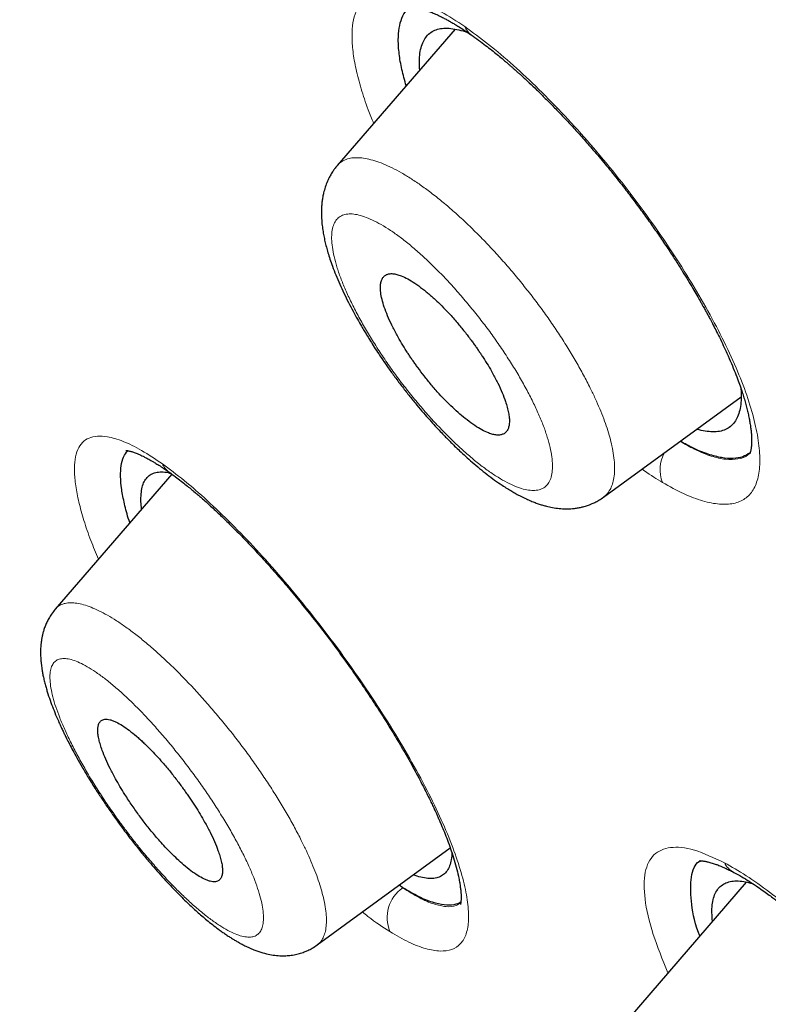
# Model space of a CAD drawing. Header units: millimetres. Extents: x 8 to 473, y 11 to 654.
# Tile 39 of 656: x 392 to 399, y 167 to 176. Entities that reach past the tile are written whole.
import ezdxf

# ---------------------------------------------------------------- set-up
doc = ezdxf.new("R2010")
doc.units = ezdxf.units.MM

msp = doc.modelspace()

# ---------------------------------------------------------------- linework, layer by layer
at = {"color": 7, "linetype": 'Continuous', "lineweight": 30}
for p, q in [((395.8755, 176.1287), (394.8003, 174.885)), ((397.2292, 171.858), (398.485, 172.7731)), ((393.2913, 172.0683), (392.2271, 170.8373)), ((392.2277, 170.8359), (392.2282, 170.8365)), ((394.6162, 167.7725), (395.8306, 168.6575)), ((395.397, 168.2943), (395.3638, 168.3173)), ((398.5326, 168.346), (397.4714, 167.1184))]:
    msp.add_line(p, q, dxfattribs=at)
at = {"color": 8, "linetype": 'Continuous', "lineweight": 0}
for centre, radius, start, end in [((396.1161, 176.2106), 0.1636, 200.83386, 234.69708), ((398.0629, 172.1097), 0.3172, 150.46012, 201.65785), ((393.3763, 172.2401), 0.189, 204.30659, 234.40191), ((398.5182, 168.6176), 0.2082, 207.02829, 241.56049), ((395.5878, 168.0216), 0.3328, 124.9746, 202.43921)]:
    msp.add_arc(centre, radius, start, end, dxfattribs=at)
at = {"color": 7, "linetype": 'Continuous', "lineweight": 30}
for points, knots in [([(461.4343, 127.8744), (461.5028, 128.5627), (461.6393, 129.9326), (461.5397, 132.2118), (461.2898, 134.581), (460.9014, 137.0323), (460.3617, 139.7996), (459.6453, 142.8964), (458.7444, 146.3221), (457.6424, 150.206), (456.3447, 154.5431), (454.9302, 159.3122), (453.4496, 164.132), (451.8166, 169.0606), (450.26, 173.2838), (448.8522, 176.7547), (447.6792, 179.4251), (446.3576, 182.1693), (444.8471, 184.9928), (443.2049, 187.7272), (441.4397, 190.3395), (439.5907, 192.787), (437.5671, 195.1633), (435.4395, 197.4214), (433.265, 199.5544), (430.7073, 201.9013), (427.7673, 204.412), (424.4579, 207.0336), (421.1659, 209.4809), (417.8983, 211.771), (414.664, 213.894), (411.4751, 215.8488), (408.338, 217.6554), (405.2417, 219.3719), (402.1573, 221.0766), (399.0852, 222.7098), (396.0436, 224.2145), (393.0598, 225.5415), (390.1579, 226.6715), (387.3493, 227.6059), (384.6502, 228.3104), (382.3814, 228.6889), (380.5285, 228.788), (379.054, 228.6783), (377.7344, 228.3298), (376.6343, 227.685), (375.8051, 226.7211), (375.2059, 225.4174), (374.8688, 224.0286), (374.8192, 222.9724), (374.8004, 222.5711)], [0, 0, 0, 0, 0.0200047, 0.0398126, 0.0594823, 0.0790442, 0.098539, 0.1240032, 0.1493793, 0.1746635, 0.2089867, 0.2432628, 0.2776948, 0.3122934, 0.3470638, 0.3645565, 0.3821766, 0.3999474, 0.417905, 0.4360854, 0.4514078, 0.4669063, 0.4824142, 0.4977299, 0.5128612, 0.5278497, 0.5501285, 0.5722459, 0.5942634, 0.6162413, 0.6382062, 0.660093, 0.6818368, 0.7033851, 0.7249325, 0.7466767, 0.7685648, 0.7905255, 0.8125089, 0.8345238, 0.8566401, 0.8789195, 0.893908, 0.9090407, 0.9243532, 0.9398664, 0.9553564, 0.9706894, 0.9888644, 1, 1, 1, 1]), ([(459.2222, 127.7834), (459.279, 128.3336), (459.3924, 129.4332), (459.3537, 131.2404), (459.2029, 133.1259), (458.9459, 135.0845), (458.6061, 137.0963), (458.1198, 139.5444), (457.444, 142.4532), (456.5504, 145.8362), (455.5256, 149.4267), (454.3873, 153.2102), (453.1931, 157.1632), (451.9702, 161.1366), (450.6689, 165.1609), (449.2429, 169.2583), (447.9127, 172.7478), (446.7404, 175.5931), (445.7907, 177.7591), (444.7549, 179.9606), (443.6155, 182.1989), (442.3526, 184.4722), (441.0655, 186.5811), (439.779, 188.5047), (438.5312, 190.231), (437.1895, 191.9343), (435.6066, 193.7805), (433.7754, 195.7367), (431.7133, 197.7753), (429.4721, 199.8488), (427.0635, 201.9417), (424.497, 204.0378), (421.9262, 206.0238), (419.3606, 207.9095), (416.5941, 209.8481), (413.6375, 211.7986), (410.5048, 213.7281), (407.4068, 215.5186), (404.335, 217.224), (401.2742, 218.913), (398.2378, 220.5209), (395.2467, 221.9921), (392.5157, 223.1967), (390.0459, 224.1619), (387.8266, 224.9278), (385.6774, 225.5555), (383.6119, 226.0252), (381.7621, 226.2952), (380.1355, 226.3661), (378.7339, 226.2476), (377.5948, 225.9367), (376.7116, 225.4582), (376.0551, 224.8609), (375.5363, 224.1143), (375.1031, 223.1429), (374.7939, 221.9195), (374.6336, 220.4353), (374.6208, 218.8354), (374.7274, 217.1489), (374.9311, 215.3964), (375.3048, 212.9936), (375.9234, 209.8987), (376.8482, 206.079), (377.9052, 202.1902), (379.0464, 198.262), (380.2194, 194.3206), (381.3492, 190.5854), (382.4801, 187.0244), (383.6278, 183.6312), (384.8807, 180.1829), (386.1041, 177.1008), (386.9838, 174.9915), (387.4082, 174.0516), (387.4899, 173.8705)], [0, 0, 0, 0, 0.012215, 0.024412, 0.036596, 0.048766, 0.060927, 0.073082, 0.092172, 0.111249, 0.13031, 0.151946, 0.173571, 0.195212, 0.216878, 0.238563, 0.260269, 0.271132, 0.282006, 0.292893, 0.303792, 0.314705, 0.32563, 0.333834, 0.342045, 0.350258, 0.35847, 0.369407, 0.38033, 0.391239, 0.404312, 0.417369, 0.430424, 0.443476, 0.456526, 0.472832, 0.489119, 0.505383, 0.521624, 0.537868, 0.55414, 0.570431, 0.586733, 0.59978, 0.61283, 0.625882, 0.638943, 0.652018, 0.662926, 0.673848, 0.684783, 0.692993, 0.701206, 0.709417, 0.717621, 0.728547, 0.739459, 0.750357, 0.761244, 0.772118, 0.782981, 0.804686, 0.826372, 0.848038, 0.869678, 0.891304, 0.912939, 0.931134, 0.949343, 0.967563, 0.985796, 0.997263, 1, 1, 1, 1]), ([(395.4286, 175.6118), (395.4147, 175.6622), (395.3858, 175.7663), (395.3626, 175.9057), (395.3539, 176.033), (395.362, 176.1426), (395.3871, 176.2328), (395.4224, 176.2985), (395.4568, 176.3241), (395.4708, 176.3346)], [0, 0, 0, 0, 0.1414794, 0.2924093, 0.4433942, 0.5943419, 0.7451703, 0.8958574, 1, 1, 1, 1]), ([(395.4561, 176.3297), (395.4563, 176.3297), (395.4568, 176.3298), (395.461, 176.3304), (395.4678, 176.3308), (395.4763, 176.3309), (395.4858, 176.3304), (395.4965, 176.3295), (395.509, 176.3278), (395.5245, 176.3252), (395.5424, 176.3214), (395.5639, 176.3159), (395.5893, 176.3084), (395.6203, 176.2979), (395.6557, 176.2843), (395.6965, 176.2669), (395.7376, 176.2475), (395.7754, 176.2282), (395.8069, 176.2113), (395.8383, 176.1937), (395.8728, 176.1735), (395.9143, 176.1481), (395.9644, 176.1161), (396.0017, 176.0907), (396.0216, 176.077)], [0, 0, 0, 0, 0.048286, 0.096702, 0.142566, 0.178245, 0.214413, 0.248579, 0.280888, 0.318233, 0.360027, 0.397263, 0.447726, 0.498299, 0.552377, 0.611243, 0.674598, 0.718063, 0.757419, 0.792761, 0.831841, 0.879381, 0.935418, 1, 1, 1, 1]), ([(395.5519, 175.7543), (395.5503, 175.7816), (395.547, 175.8376), (395.5531, 175.9107), (395.5674, 175.976), (395.5907, 176.0309), (395.6227, 176.0751), (395.6636, 176.1082), (395.7131, 176.1296), (395.7709, 176.1392), (395.836, 176.1376), (395.9088, 176.1236), (395.9612, 176.1097), (395.9908, 176.0975), (395.9921, 176.097)], [0, 0, 0, 0, 0.086002, 0.176649, 0.267417, 0.358323, 0.4494, 0.540707, 0.632187, 0.723397, 0.814379, 0.905201, 0.995903, 1, 1, 1, 1]), ([(396.0216, 176.077), (396.0443, 176.0611), (396.0873, 176.0308), (396.1502, 175.9834), (396.2071, 175.9392), (396.2574, 175.8986), (396.2991, 175.8641), (396.3325, 175.8358), (396.3583, 175.8137), (396.3778, 175.7968), (396.3918, 175.7846), (396.4032, 175.7746), (396.4152, 175.764), (396.4301, 175.7508), (396.4476, 175.7351), (396.4687, 175.7161), (396.4934, 175.6936), (396.5216, 175.6675), (396.5634, 175.6285), (396.6195, 175.575), (396.6901, 175.5059), (396.765, 175.4305), (396.8434, 175.3494), (396.9251, 175.2623), (397.01, 175.1692), (397.103, 175.0642), (397.2042, 174.9461), (397.3132, 174.814), (397.4148, 174.6859), (397.5083, 174.5635), (397.5922, 174.4501), (397.6726, 174.3378), (397.7501, 174.226), (397.8228, 174.1178), (397.89, 174.0144), (397.9488, 173.9213), (397.9996, 173.8385), (398.043, 173.7661), (398.0794, 173.7039), (398.1066, 173.6565), (398.126, 173.622), (398.1391, 173.5987), (398.1501, 173.5787), (398.1622, 173.5568), (398.1782, 173.5274), (398.1994, 173.488), (398.2253, 173.439), (398.255, 173.3812), (398.2883, 173.3146), (398.3226, 173.2433), (398.3597, 173.1631), (398.396, 173.0801), (398.43, 172.9969), (398.4579, 172.9234), (398.4808, 172.8589), (398.4994, 172.8024), (398.515, 172.7514), (398.5287, 172.703), (398.5409, 172.6559), (398.5515, 172.6101), (398.5606, 172.5659), (398.568, 172.5237), (398.5737, 172.4839), (398.578, 172.4444), (398.5805, 172.4073), (398.5812, 172.3762), (398.5809, 172.3543), (398.58, 172.3369), (398.5788, 172.3221), (398.5771, 172.3073), (398.575, 172.2941), (398.5728, 172.2835), (398.5707, 172.2751), (398.5685, 172.268), (398.5665, 172.2624), (398.5637, 172.2562), (398.5629, 172.255), (398.5625, 172.2544)], [0, 0, 0, 0, 0.0194, 0.036843, 0.052327, 0.065849, 0.077403, 0.085525, 0.092276, 0.097654, 0.100786, 0.103144, 0.106503, 0.110089, 0.114559, 0.119914, 0.126153, 0.133278, 0.141287, 0.157651, 0.175393, 0.193956, 0.21334, 0.233543, 0.254565, 0.276407, 0.302927, 0.330574, 0.359344, 0.381642, 0.404564, 0.427209, 0.448355, 0.470674, 0.491021, 0.509393, 0.52579, 0.540211, 0.552657, 0.563131, 0.568888, 0.573632, 0.577333, 0.581066, 0.587094, 0.595486, 0.605558, 0.617719, 0.631962, 0.64806, 0.663866, 0.68488, 0.704228, 0.72192, 0.737963, 0.752359, 0.765585, 0.778928, 0.792459, 0.806168, 0.82, 0.833861, 0.847127, 0.862337, 0.879326, 0.892354, 0.90444, 0.912071, 0.921079, 0.931323, 0.941376, 0.950855, 0.959761, 0.968094, 0.978546, 0.989572, 1, 1, 1, 1]), ([(394.8005, 174.8849), (394.7921, 174.8747), (394.7769, 174.8564), (394.7587, 174.8302), (394.7455, 174.8092), (394.7352, 174.7914), (394.7258, 174.7738), (394.7112, 174.7438), (394.6939, 174.7013), (394.6789, 174.6519), (394.6689, 174.6076), (394.6625, 174.5693), (394.6583, 174.5323), (394.6558, 174.4959), (394.6548, 174.4583), (394.6556, 174.4108), (394.6595, 174.3554), (394.667, 174.2969), (394.6763, 174.2432), (394.6871, 174.1923), (394.6998, 174.1413), (394.7149, 174.0876), (394.7333, 174.0294), (394.7571, 173.9618), (394.7866, 173.8857), (394.8214, 173.8037), (394.8599, 173.7201), (394.9005, 173.6376), (394.9418, 173.5585), (394.9816, 173.4861), (395.0159, 173.426), (395.0442, 173.3781), (395.0689, 173.3371), (395.0961, 173.2929), (395.129, 173.2407), (395.1683, 173.1802), (395.2143, 173.1116), (395.2673, 173.0353), (395.3279, 172.9515), (395.3934, 172.8646), (395.4605, 172.7792), (395.5251, 172.7002), (395.5857, 172.6288), (395.6416, 172.5652), (395.6924, 172.5092), (395.738, 172.4603), (395.7783, 172.4181), (395.8133, 172.3825), (395.8436, 172.3522), (395.8772, 172.3191), (395.9191, 172.279), (395.9724, 172.2295), (396.0331, 172.1756), (396.0987, 172.1201), (396.1671, 172.0656), (396.236, 172.0142), (396.2973, 171.9718), (396.3495, 171.9382), (396.3921, 171.9123), (396.4332, 171.8889), (396.4775, 171.8653), (396.5218, 171.8437), (396.5656, 171.8244), (396.6052, 171.8087), (396.6419, 171.7957), (396.6761, 171.785), (396.716, 171.7741), (396.7648, 171.7634), (396.8239, 171.7549), (396.8846, 171.7515), (396.9378, 171.7533), (396.9818, 171.7583), (397.0181, 171.7647), (397.0486, 171.7722), (397.0739, 171.7797), (397.0955, 171.787), (397.1215, 171.7971), (397.1532, 171.8116), (397.1904, 171.8317), (397.2155, 171.8489), (397.229, 171.8582)], [0, 0, 0, 0, 0.009514, 0.017114, 0.022785, 0.027176, 0.032057, 0.037524, 0.051783, 0.066447, 0.076854, 0.087053, 0.097015, 0.106388, 0.11619, 0.127457, 0.144745, 0.160435, 0.174006, 0.187025, 0.200313, 0.21347, 0.227857, 0.244066, 0.263386, 0.283083, 0.302549, 0.321725, 0.339721, 0.356067, 0.370357, 0.379747, 0.387943, 0.397569, 0.409109, 0.422574, 0.437686, 0.454664, 0.473412, 0.493922, 0.513768, 0.532497, 0.549706, 0.565407, 0.579606, 0.592305, 0.603504, 0.613202, 0.621396, 0.628685, 0.64107, 0.656012, 0.672819, 0.691298, 0.710607, 0.730178, 0.749543, 0.763119, 0.775208, 0.786346, 0.79872, 0.813541, 0.825229, 0.836541, 0.846887, 0.85587, 0.865018, 0.879783, 0.895902, 0.912053, 0.927005, 0.936169, 0.94507, 0.954023, 0.958828, 0.963899, 0.970259, 0.978417, 0.988346, 1, 1, 1, 1]), ([(395.9842, 172.5629), (396.0079, 172.5452), (396.0552, 172.51), (396.1208, 172.4709), (396.1756, 172.445), (396.2203, 172.4304), (396.2567, 172.4243), (396.2888, 172.4254), (396.3166, 172.4336), (396.3393, 172.4497), (396.3563, 172.4735), (396.3669, 172.504), (396.3715, 172.5404), (396.3703, 172.582), (396.3637, 172.6281), (396.352, 172.6778), (396.3335, 172.7381), (396.3059, 172.8109), (396.2663, 172.8978), (396.2222, 172.9822), (396.1762, 173.0616), (396.1398, 173.1199), (396.1109, 173.1639), (396.091, 173.1935), (396.0706, 173.223), (396.0496, 173.2525), (396.0161, 173.2985), (395.9675, 173.3624), (395.9008, 173.4442), (395.8339, 173.5203), (395.7686, 173.5891), (395.7175, 173.6392), (395.6755, 173.678), (395.6433, 173.7065), (395.6108, 173.7339), (395.5651, 173.7705), (395.5077, 173.812), (395.442, 173.8518), (395.3875, 173.8778), (395.3429, 173.8926), (395.3066, 173.8988), (395.2747, 173.898), (395.247, 173.8899), (395.2244, 173.8741), (395.2076, 173.8504), (395.1971, 173.82), (395.1921, 173.7798), (395.1947, 173.7282), (395.207, 173.6643), (395.228, 173.5929), (395.2578, 173.514), (395.2969, 173.4275), (395.3407, 173.3432), (395.3863, 173.2636), (395.4227, 173.2051), (395.4515, 173.1608), (395.4714, 173.131), (395.4919, 173.1013), (395.5129, 173.0715), (395.546, 173.0258), (395.5939, 172.9625), (395.6596, 172.8812), (395.7262, 172.8051), (395.7916, 172.7358), (395.8542, 172.6742), (395.9194, 172.6148), (395.9623, 172.5805), (395.9842, 172.5629)], [0, 0, 0, 0, 0.020814, 0.041629, 0.062445, 0.077948, 0.093529, 0.10919, 0.12493, 0.141702, 0.158143, 0.174255, 0.190039, 0.205498, 0.220632, 0.235445, 0.249939, 0.270261, 0.290775, 0.31149, 0.327165, 0.342959, 0.349312, 0.355685, 0.362078, 0.36849, 0.374923, 0.392154, 0.410819, 0.43092, 0.446945, 0.463779, 0.472504, 0.481431, 0.490561, 0.499894, 0.520721, 0.54155, 0.562382, 0.577902, 0.593492, 0.609153, 0.624885, 0.64168, 0.658136, 0.674254, 0.690038, 0.710557, 0.730489, 0.74984, 0.770017, 0.790442, 0.811124, 0.826811, 0.84265, 0.84903, 0.855434, 0.861864, 0.868319, 0.874798, 0.891691, 0.91017, 0.930236, 0.946334, 0.963327, 0.981216, 1, 1, 1, 1]), ([(398.4814, 172.8563), (398.4818, 172.8528), (398.486, 172.8183), (398.4864, 172.7603), (398.4808, 172.6845), (398.4655, 172.6193), (398.4417, 172.5641), (398.409, 172.5195), (398.3677, 172.486), (398.3178, 172.4641), (398.2598, 172.4534), (398.1939, 172.4548), (398.1344, 172.4633), (398.0948, 172.4754), (398.0819, 172.4793)], [0, 0, 0, 0, 0.010677, 0.10525, 0.199757, 0.294198, 0.388572, 0.482888, 0.577177, 0.671469, 0.765737, 0.86004, 0.954415, 1, 1, 1, 1]), ([(398.5664, 172.2624), (398.5451, 172.2493), (398.501, 172.2223), (398.4134, 172.2087), (398.3085, 172.2154), (398.1857, 172.2475), (398.0597, 172.2969), (397.9695, 172.3473), (397.9305, 172.369)], [0, 0, 0, 0, 0.158199, 0.327629, 0.501289, 0.679233, 0.861493, 1, 1, 1, 1]), ([(392.9076, 171.6245), (392.905, 171.632), (392.8832, 171.6944), (392.8569, 171.7982), (392.83, 171.9331), (392.8201, 172.0499), (392.8259, 172.1485), (392.8467, 172.2289), (392.8742, 172.2648), (392.8879, 172.2826)], [0, 0, 0, 0, 0.0224475, 0.1851438, 0.3480049, 0.5110144, 0.6741601, 0.8374816, 1, 1, 1, 1]), ([(392.869, 172.2848), (392.869, 172.2848), (392.8689, 172.2848), (392.8697, 172.2848), (392.8718, 172.2847), (392.8759, 172.2844), (392.8822, 172.2837), (392.8914, 172.2821), (392.9029, 172.2797), (392.9164, 172.2762), (392.9312, 172.2717), (392.9471, 172.2663), (392.9648, 172.2597), (392.985, 172.2514), (393.0063, 172.242), (393.0253, 172.233), (393.0413, 172.2251), (393.0558, 172.2176), (393.0718, 172.2091), (393.0899, 172.1992), (393.1118, 172.1867), (393.1391, 172.1705), (393.1739, 172.1489), (393.2166, 172.1211), (393.2489, 172.0987), (393.2662, 172.0866)], [0, 0, 0, 0, 0.00943, 0.038409, 0.074903, 0.11403, 0.15699, 0.205289, 0.257218, 0.304994, 0.353378, 0.396786, 0.440656, 0.490557, 0.541278, 0.584729, 0.612464, 0.639997, 0.67069, 0.704972, 0.741611, 0.789361, 0.848286, 0.918466, 1, 1, 1, 1]), ([(393.0149, 171.7486), (393.0124, 171.7719), (393.007, 171.8228), (393.009, 171.8896), (393.0187, 171.9509), (393.0372, 172.0015), (393.0642, 172.0412), (393.0996, 172.0695), (393.1435, 172.0862), (393.1957, 172.0904), (393.2419, 172.0867), (393.2731, 172.0777), (393.2819, 172.0752)], [0, 0, 0, 0, 0.091107, 0.199013, 0.307055, 0.415238, 0.523583, 0.632137, 0.740858, 0.849307, 0.957523, 1, 1, 1, 1]), ([(393.2664, 172.0864), (393.285, 172.073), (393.3204, 172.0476), (393.3726, 172.0077), (393.4201, 171.9702), (393.4626, 171.9355), (393.4996, 171.9045), (393.5318, 171.877), (393.5788, 171.8362), (393.6456, 171.7764), (393.7342, 171.6938), (393.8281, 171.6027), (393.9263, 171.5038), (394.0304, 171.395), (394.139, 171.2772), (394.2512, 171.1511), (394.3667, 171.0166), (394.485, 170.874), (394.6051, 170.7236), (394.7262, 170.5661), (394.8465, 170.4033), (394.9634, 170.2387), (395.0744, 170.0761), (395.1782, 169.9179), (395.2746, 169.765), (395.3529, 169.6357), (395.4154, 169.5288), (395.4642, 169.4428), (395.5102, 169.3596), (395.5528, 169.28), (395.5907, 169.207), (395.6228, 169.1433), (395.6485, 169.0907), (395.6668, 169.0524), (395.6794, 169.0256), (395.6888, 169.0054), (395.6991, 168.983), (395.7114, 168.9556), (395.7255, 168.9239), (395.7404, 168.8895), (395.7604, 168.8422), (395.7852, 168.7812), (395.8135, 168.7068), (395.8419, 168.6266), (395.8685, 168.5433), (395.8918, 168.4593), (395.9075, 168.3909), (395.9172, 168.3387), (395.9231, 168.3002), (395.927, 168.2654), (395.9292, 168.2354), (395.9299, 168.2105), (395.9296, 168.1908), (395.9286, 168.174), (395.9269, 168.1597), (395.925, 168.149), (395.9235, 168.1436), (395.9234, 168.1432), (395.9233, 168.143)], [0, 0, 0, 0, 0.017647, 0.033522, 0.04763, 0.059975, 0.070557, 0.079379, 0.087136, 0.109655, 0.13403, 0.157806, 0.183128, 0.209629, 0.236868, 0.264855, 0.29361, 0.323157, 0.35348, 0.384459, 0.416103, 0.447862, 0.478772, 0.50882, 0.538006, 0.566332, 0.5836, 0.600534, 0.617134, 0.633402, 0.648799, 0.662085, 0.673208, 0.682163, 0.686758, 0.690616, 0.695411, 0.701612, 0.70894, 0.716802, 0.72518, 0.741875, 0.760291, 0.780131, 0.803733, 0.828433, 0.853932, 0.869187, 0.884282, 0.898922, 0.912951, 0.925228, 0.936945, 0.948884, 0.961608, 0.975427, 0.990469, 1, 1, 1, 1]), ([(388.9818, 171.5041), (389.0236, 171.4151), (389.187, 171.0677), (389.406, 170.6157), (389.6337, 170.1501), (389.7858, 169.8421), (389.9407, 169.5312), (390.0999, 169.2147), (390.2648, 168.8898), (390.4054, 168.6155), (390.5197, 168.3943), (390.6058, 168.2286), (390.6934, 168.0608), (390.782, 167.892), (390.8696, 167.7261), (390.9542, 167.5668), (391.0366, 167.4122), (391.1164, 167.2632), (391.1933, 167.1204), (391.2644, 166.989), (391.3295, 166.8692), (391.3804, 166.7758), (391.4206, 166.7023), (391.4538, 166.6415), (391.4922, 166.5717), (391.5356, 166.4927), (391.5843, 166.4045), (391.6419, 166.3004), (391.7092, 166.1793), (391.787, 166.0397), (391.8724, 165.8873), (391.962, 165.7284), (392.0551, 165.564), (392.1515, 165.3948), (392.2545, 165.2151), (392.3643, 165.0248), (392.4809, 164.8238), (392.6046, 164.6122), (392.7192, 164.4174), (392.793, 164.2931), (392.8227, 164.2431)], [0, 0, 0, 0, 0.037711, 0.147197, 0.190204, 0.233211, 0.276275, 0.320216, 0.365309, 0.411559, 0.434171, 0.457052, 0.480202, 0.503622, 0.526805, 0.548713, 0.569314, 0.590466, 0.610035, 0.628019, 0.644417, 0.659228, 0.666278, 0.674567, 0.6841, 0.694878, 0.706901, 0.72017, 0.737412, 0.756391, 0.777109, 0.799571, 0.821103, 0.844032, 0.868361, 0.894097, 0.921243, 0.949805, 0.979791, 1, 1, 1, 1]), ([(392.2269, 170.8371), (392.2148, 170.8222), (392.1928, 170.795), (392.1674, 170.7533), (392.148, 170.7154), (392.1328, 170.6792), (392.121, 170.6447), (392.1122, 170.6131), (392.1056, 170.5838), (392.1003, 170.5541), (392.0963, 170.5237), (392.0932, 170.4868), (392.0918, 170.4441), (392.093, 170.3978), (392.0959, 170.3586), (392.0993, 170.3278), (392.1026, 170.3029), (392.1069, 170.2757), (392.1128, 170.2427), (392.1209, 170.2042), (392.1309, 170.1629), (392.142, 170.1218), (392.1575, 170.0697), (392.1788, 170.0056), (392.2071, 169.93), (392.2342, 169.8636), (392.259, 169.8068), (392.2791, 169.7626), (392.2966, 169.7253), (392.3131, 169.6912), (392.3323, 169.6523), (392.3568, 169.6042), (392.3878, 169.5453), (392.4261, 169.475), (392.4732, 169.3921), (392.5307, 169.2955), (392.5914, 169.1982), (392.6539, 169.1022), (392.7168, 169.0093), (392.7856, 168.9118), (392.8597, 168.811), (392.9365, 168.711), (393.0125, 168.616), (393.085, 168.529), (393.1532, 168.4501), (393.217, 168.379), (393.2761, 168.3154), (393.3305, 168.2588), (393.3821, 168.2069), (393.4304, 168.1598), (393.4764, 168.1165), (393.5203, 168.0765), (393.5648, 168.0374), (393.6116, 167.9978), (393.6621, 167.957), (393.7078, 167.9222), (393.7476, 167.8932), (393.7801, 167.8706), (393.8119, 167.8494), (393.8418, 167.8303), (393.8702, 167.8131), (393.9, 167.7958), (393.9318, 167.7785), (393.9633, 167.7625), (393.9916, 167.7492), (394.0189, 167.7372), (394.0492, 167.7249), (394.0838, 167.7124), (394.1292, 167.6983), (394.183, 167.6853), (394.2439, 167.6764), (394.3011, 167.6734), (394.3544, 167.6756), (394.4048, 167.6823), (394.445, 167.6914), (394.4764, 167.701), (394.5021, 167.7101), (394.5344, 167.7238), (394.5743, 167.7441), (394.6014, 167.7627), (394.6163, 167.7728)], [0, 0, 0, 0, 0.013497, 0.024597, 0.034314, 0.044085, 0.053654, 0.06146, 0.069158, 0.077079, 0.08528, 0.093762, 0.107213, 0.120436, 0.132509, 0.139459, 0.145817, 0.1532, 0.1624, 0.173396, 0.184981, 0.195736, 0.20567, 0.224996, 0.244011, 0.262739, 0.275386, 0.286016, 0.294638, 0.301919, 0.309946, 0.321815, 0.335234, 0.35031, 0.369492, 0.39087, 0.414465, 0.433639, 0.454092, 0.475702, 0.498443, 0.521928, 0.544279, 0.565285, 0.584962, 0.603318, 0.620356, 0.636079, 0.650483, 0.665327, 0.67844, 0.691056, 0.704227, 0.717959, 0.732906, 0.749605, 0.759396, 0.769325, 0.779323, 0.788634, 0.797054, 0.805846, 0.816237, 0.826282, 0.834827, 0.842213, 0.850989, 0.861584, 0.872554, 0.890293, 0.906637, 0.921299, 0.934373, 0.94642, 0.958344, 0.963528, 0.96932, 0.977254, 0.987505, 1, 1, 1, 1]), ([(393.3978, 168.5035), (393.4203, 168.4849), (393.4653, 168.4476), (393.5271, 168.4054), (393.5756, 168.378), (393.6125, 168.3619), (393.6404, 168.3532), (393.6656, 168.3491), (393.688, 168.3495), (393.7095, 168.3551), (393.7285, 168.3677), (393.7431, 168.3893), (393.7514, 168.4178), (393.7538, 168.4523), (393.7506, 168.4921), (393.7423, 168.5363), (393.7293, 168.5842), (393.7095, 168.643), (393.6806, 168.7148), (393.6398, 168.8015), (393.595, 168.886), (393.5488, 168.9656), (393.511, 169.0266), (393.479, 169.0758), (393.4542, 169.1128), (393.4287, 169.1499), (393.3919, 169.202), (393.3416, 169.2703), (393.2755, 169.3548), (393.2101, 169.4329), (393.1472, 169.5032), (393.0983, 169.5544), (393.0586, 169.594), (393.0282, 169.6231), (392.9978, 169.6512), (392.9546, 169.6892), (392.9004, 169.7331), (392.8385, 169.7761), (392.7903, 169.8036), (392.7535, 169.8199), (392.7258, 169.8287), (392.7007, 169.833), (392.6785, 169.8327), (392.6571, 169.8274), (392.6383, 169.815), (392.6239, 169.7935), (392.6156, 169.7652), (392.6133, 169.7308), (392.6165, 169.6912), (392.6248, 169.647), (392.6377, 169.5991), (392.6573, 169.5406), (392.6859, 169.4689), (392.7263, 169.3825), (392.7707, 169.2981), (392.8166, 169.2183), (392.8568, 169.1529), (392.8942, 169.0951), (392.9278, 169.0452), (392.9616, 168.9967), (392.9958, 168.9496), (393.0302, 168.9036), (393.066, 168.8574), (393.1031, 168.8113), (393.1413, 168.7655), (393.1837, 168.7166), (393.2311, 168.6643), (393.2844, 168.6089), (393.3409, 168.5536), (393.3784, 168.5205), (393.3978, 168.5035)], [0, 0, 0, 0, 0.020805, 0.041617, 0.062436, 0.074873, 0.087338, 0.099834, 0.112361, 0.124918, 0.141937, 0.158551, 0.174763, 0.190577, 0.205995, 0.221019, 0.235654, 0.249903, 0.270399, 0.291012, 0.311753, 0.327406, 0.343141, 0.351044, 0.35897, 0.366918, 0.374891, 0.392558, 0.411482, 0.431668, 0.447642, 0.46433, 0.472945, 0.481738, 0.490712, 0.499864, 0.520682, 0.541509, 0.562347, 0.574794, 0.587267, 0.599767, 0.612295, 0.62485, 0.641862, 0.65847, 0.674677, 0.690487, 0.705901, 0.720924, 0.735558, 0.749808, 0.77016, 0.790683, 0.81139, 0.827053, 0.842831, 0.853419, 0.86406, 0.874758, 0.884611, 0.89469, 0.904998, 0.915535, 0.926302, 0.937299, 0.951198, 0.966281, 0.982548, 1, 1, 1, 1]), ([(395.8454, 168.6139), (395.8453, 168.6034), (395.8449, 168.5688), (395.8351, 168.5205), (395.8164, 168.4691), (395.7887, 168.4291), (395.7527, 168.4001), (395.7082, 168.3828), (395.6559, 168.3769), (395.5957, 168.383), (395.5421, 168.3951), (395.5065, 168.4091), (395.4956, 168.4133)], [0, 0, 0, 0, 0.048616, 0.161486, 0.274277, 0.38699, 0.499649, 0.61229, 0.724914, 0.837589, 0.95036, 1, 1, 1, 1]), ([(398.1085, 167.8553), (398.1046, 167.8655), (398.0564, 167.9899), (398.0228, 168.1813), (398.0235, 168.4011), (398.0629, 168.5186), (398.1155, 168.54), (398.1218, 168.5426)], [0, 0, 0, 0, 0.027494, 0.33745, 0.648052, 0.958124, 1, 1, 1, 1]), ([(398.1027, 168.5396), (398.1026, 168.5395), (398.1024, 168.5395), (398.1051, 168.5399), (398.1096, 168.5402), (398.1157, 168.5403), (398.1243, 168.5401), (398.1347, 168.5393), (398.1458, 168.5379), (398.1571, 168.5361), (398.1683, 168.534), (398.182, 168.531), (398.1995, 168.5266), (398.2193, 168.5208), (398.2385, 168.5147), (398.2554, 168.5087), (398.2722, 168.5025), (398.2909, 168.4951), (398.3138, 168.4856), (398.3424, 168.4728), (398.3778, 168.456), (398.4048, 168.442), (398.4193, 168.4344)], [0, 0, 0, 0, 0.035189, 0.098686, 0.144622, 0.193479, 0.247872, 0.303991, 0.352992, 0.393113, 0.433045, 0.476463, 0.527294, 0.58324, 0.63165, 0.670626, 0.705827, 0.746718, 0.79372, 0.850985, 0.919708, 1, 1, 1, 1]), ([(398.4192, 168.4345), (398.4427, 168.4217), (398.4875, 168.3971), (398.5554, 168.3556), (398.6184, 168.3147), (398.6759, 168.2752), (398.7273, 168.2386), (398.7719, 168.2057), (398.8095, 168.1773), (398.8397, 168.154), (398.8636, 168.1353), (398.8826, 168.1202), (398.898, 168.1079), (398.9159, 168.0934), (398.9401, 168.0738), (398.9761, 168.0441), (399.0228, 168.0048), (399.0807, 167.9549), (399.1467, 167.8964), (399.22, 167.8297), (399.2985, 167.7559), (399.3823, 167.675), (399.4741, 167.5834), (399.5744, 167.4801), (399.683, 167.3641), (399.7956, 167.2394), (399.9115, 167.1059), (400.03, 166.9641), (400.1483, 166.817), (400.2624, 166.6693), (400.369, 166.526), (400.4669, 166.3892), (400.5564, 166.2595), (400.6376, 166.1373), (400.7036, 166.0344), (400.7564, 165.9493), (400.798, 165.8806), (400.8365, 165.8154), (400.8717, 165.7543), (400.9009, 165.7024), (400.9239, 165.6607), (400.9408, 165.6295), (400.9541, 165.6046), (400.9643, 165.5851), (400.973, 165.5685), (400.9824, 165.5505), (400.995, 165.526), (401.0117, 165.4932), (401.0323, 165.4516), (401.0557, 165.4033), (401.0799, 165.3516), (401.1032, 165.3), (401.1245, 165.2512), (401.1489, 165.1932), (401.1746, 165.1284), (401.2002, 165.0591), (401.2222, 164.9946), (401.241, 164.9341), (401.2571, 164.8766), (401.2702, 164.8234), (401.2808, 164.7727), (401.2891, 164.7238), (401.2944, 164.6796), (401.2969, 164.6427), (401.2973, 164.6143), (401.2965, 164.5931), (401.2947, 164.5728), (401.2922, 164.5583), (401.2899, 164.5486), (401.2881, 164.5427), (401.287, 164.5397), (401.2864, 164.5383), (401.2864, 164.5383), (401.2865, 164.5383)], [0, 0, 0, 0, 0.021734, 0.0414609, 0.0591824, 0.0748963, 0.0885989, 0.1002863, 0.1099545, 0.1176002, 0.123309, 0.1279634, 0.1317917, 0.1348027, 0.1412254, 0.1495256, 0.1610513, 0.1749328, 0.1909034, 0.2077446, 0.2261594, 0.2453631, 0.2653566, 0.2890372, 0.3137484, 0.3394822, 0.3662269, 0.3939926, 0.4227531, 0.4510068, 0.4779307, 0.5035233, 0.5277837, 0.5507125, 0.5723113, 0.5860805, 0.599251, 0.6118237, 0.6237991, 0.6349372, 0.6423867, 0.6486125, 0.6536182, 0.6574062, 0.6603868, 0.6637601, 0.6685263, 0.6755147, 0.6842417, 0.6947017, 0.7063748, 0.7177331, 0.7286779, 0.7392111, 0.7574571, 0.7743336, 0.789928, 0.8065552, 0.8225788, 0.8381906, 0.8539289, 0.8709372, 0.8889565, 0.9043608, 0.9187345, 0.9313239, 0.9452477, 0.9597909, 0.9696739, 0.9803533, 0.991128, 0.9961732, 1, 1, 1, 1]), ([(395.9271, 168.1619), (395.907, 168.153), (395.8639, 168.134), (395.7766, 168.1343), (395.6692, 168.1584), (395.5434, 168.2085), (395.4462, 168.2655), (395.397, 168.2943)], [0, 0, 0, 0, 0.174139, 0.372171, 0.575841, 0.785114, 1, 1, 1, 1]), ([(398.2241, 167.989), (398.2218, 168.0151), (398.2169, 168.069), (398.2207, 168.1395), (398.2327, 168.2028), (398.2538, 168.2557), (398.2839, 168.2982), (398.3228, 168.3297), (398.3706, 168.3497), (398.4267, 168.3584), (398.4909, 168.3552), (398.5466, 168.3459), (398.583, 168.3339), (398.5932, 168.3306)], [0, 0, 0, 0, 0.090029, 0.186602, 0.283295, 0.380121, 0.477109, 0.574316, 0.671697, 0.768818, 0.865717, 0.962458, 1, 1, 1, 1])]:
    msp.add_open_spline(points, degree=3, knots=knots, dxfattribs=at)
at = {"color": 8, "linetype": 'Continuous', "lineweight": 0}
for points, knots in [([(395.1324, 175.2691), (395.1152, 175.311), (395.0694, 175.4223), (395.0154, 175.588), (394.9685, 175.7658), (394.9408, 175.9261), (394.9312, 176.0683), (394.9402, 176.1908), (394.9678, 176.2923), (395.0138, 176.3715), (395.0787, 176.4264), (395.1616, 176.4569), (395.2609, 176.4637), (395.3882, 176.4453), (395.5485, 176.3919), (395.7442, 176.2965), (395.8902, 176.2005), (395.9632, 176.1524)], [0, 0, 0, 0, 0.03862, 0.102729, 0.16685, 0.231, 0.295162, 0.359301, 0.423391, 0.487427, 0.551402, 0.615367, 0.679386, 0.743473, 0.828969, 0.914486, 1, 1, 1, 1]), ([(395.9632, 176.1524), (396.0347, 176.1005), (396.1778, 175.9967), (396.4063, 175.8016), (396.6399, 175.5827), (396.8766, 175.3404), (397.1123, 175.079), (397.3436, 174.802), (397.5661, 174.5134), (397.7758, 174.2182), (397.9698, 173.9216), (398.1452, 173.6283), (398.2992, 173.3429), (398.4289, 173.0699), (398.5306, 172.8147), (398.603, 172.581), (398.6464, 172.3718), (398.6605, 172.1899), (398.6452, 172.0383), (398.6002, 171.92), (398.5247, 171.8389), (398.4205, 171.7956), (398.2906, 171.789), (398.1371, 171.8195), (397.964, 171.8835), (397.8334, 171.9562), (397.7681, 171.9926)], [0, 0, 0, 0, 0.041786, 0.083509, 0.125216, 0.166918, 0.208618, 0.250337, 0.292046, 0.333736, 0.375428, 0.417091, 0.458686, 0.500189, 0.541671, 0.583246, 0.624921, 0.666645, 0.708346, 0.749969, 0.791547, 0.83318, 0.874884, 0.916622, 0.95834, 1, 1, 1, 1]), ([(394.8014, 174.8841), (394.8045, 174.8882), (394.8175, 174.9055), (394.8481, 174.9267), (394.8933, 174.947), (394.9465, 174.9566), (395.0058, 174.9569), (395.0712, 174.9477), (395.1422, 174.9292), (395.2185, 174.9015), (395.2997, 174.8647), (395.3855, 174.8189), (395.4755, 174.7643), (395.5694, 174.7008), (395.6666, 174.6292), (395.7335, 174.5748), (395.767, 174.5476)], [0, 0, 0, 0, 0.023128, 0.098134, 0.173236, 0.248415, 0.323415, 0.398281, 0.473075, 0.547852, 0.622672, 0.697599, 0.772711, 0.848104, 0.923898, 1, 1, 1, 1]), ([(395.767, 174.5476), (395.8007, 174.519), (395.8679, 174.462), (395.9701, 174.3681), (396.0722, 174.269), (396.174, 174.1646), (396.2748, 174.0556), (396.3741, 173.9427), (396.4713, 173.8264), (396.566, 173.7072), (396.6576, 173.5858), (396.7454, 173.4629), (396.8288, 173.3393), (396.9072, 173.2158), (396.9804, 173.0933), (397.0478, 172.9724), (397.1056, 172.8606), (397.1546, 172.7579), (397.1957, 172.6643), (397.2318, 172.5738), (397.2625, 172.4868), (397.2876, 172.4039), (397.3082, 172.3204), (397.3232, 172.2374), (397.3311, 172.1569), (397.331, 172.084), (397.323, 172.019), (397.3072, 171.9623), (397.2833, 171.9146), (397.2572, 171.8798), (397.236, 171.8649), (397.2281, 171.8594)], [0, 0, 0, 0, 0.036468, 0.072801, 0.109031, 0.145183, 0.181279, 0.21734, 0.253388, 0.289453, 0.325573, 0.361769, 0.398003, 0.43428, 0.470597, 0.506945, 0.543312, 0.573625, 0.60394, 0.634257, 0.664583, 0.694934, 0.725283, 0.761599, 0.797836, 0.834023, 0.870184, 0.906339, 0.942511, 0.978724, 1, 1, 1, 1]), ([(395.5384, 174.0955), (395.5065, 174.1231), (395.4429, 174.1781), (395.3512, 174.2484), (395.2629, 174.3091), (395.1791, 174.3589), (395.1006, 174.398), (395.0286, 174.4256), (394.9639, 174.4413), (394.9065, 174.445), (394.8571, 174.4369), (394.8165, 174.4163), (394.7851, 174.3835), (394.7631, 174.3385), (394.7502, 174.2827), (394.7469, 174.2166), (394.7533, 174.1406), (394.7692, 174.0554), (394.7945, 173.9617), (394.8295, 173.8602), (394.8739, 173.7513), (394.9272, 173.6363), (394.9882, 173.5172), (395.0561, 173.3955), (395.1307, 173.272), (395.2111, 173.1476), (395.2965, 173.0239), (395.3863, 172.9021), (395.4802, 172.7825), (395.5771, 172.6664), (395.6756, 172.5553), (395.7743, 172.4508), (395.8725, 172.3536), (395.9698, 172.2642), (396.0652, 172.1834), (396.1575, 172.1124), (396.2461, 172.0516), (396.3303, 172.0017), (396.409, 171.9628), (396.4811, 171.9359), (396.5463, 171.921), (396.6041, 171.9181), (396.654, 171.927), (396.6949, 171.9483), (396.7266, 171.9818), (396.7488, 172.0273), (396.762, 172.0836), (396.7655, 172.1499), (396.7593, 172.2259), (396.7434, 172.3112), (396.718, 172.4048), (396.6831, 172.5061), (396.6388, 172.6143), (396.5856, 172.7284), (396.5246, 172.8468), (396.4564, 172.9679), (396.3812, 173.091), (396.2999, 173.2151), (396.2136, 173.3387), (396.1232, 173.4603), (396.029, 173.5794), (395.9318, 173.695), (395.8331, 173.8058), (395.7342, 173.91), (395.6356, 174.0077), (395.5709, 174.0662), (395.5384, 174.0955)], [0, 0, 0, 0, 0.015617, 0.031144, 0.046737, 0.062548, 0.078387, 0.093994, 0.109507, 0.125072, 0.140747, 0.156276, 0.171818, 0.187526, 0.203325, 0.218914, 0.234444, 0.250065, 0.26567, 0.281177, 0.296752, 0.312559, 0.328289, 0.343853, 0.359402, 0.375086, 0.390638, 0.40612, 0.421696, 0.43752, 0.45326, 0.46883, 0.484373, 0.500036, 0.515695, 0.531254, 0.546868, 0.562687, 0.578341, 0.593875, 0.609439, 0.625183, 0.640824, 0.656333, 0.671869, 0.687587, 0.703424, 0.719019, 0.734517, 0.750071, 0.765724, 0.781243, 0.796789, 0.812519, 0.828208, 0.843747, 0.85929, 0.874993, 0.89061, 0.90612, 0.921678, 0.937439, 0.953166, 0.968738, 0.984301, 1, 1, 1, 1]), ([(392.6203, 171.2922), (392.5965, 171.3496), (392.545, 171.474), (392.4859, 171.648), (392.4394, 171.8159), (392.4105, 171.9658), (392.3989, 172.0969), (392.4051, 172.2074), (392.4293, 172.2961), (392.4717, 172.3609), (392.5316, 172.4019), (392.608, 172.4193), (392.71, 172.413), (392.8432, 172.3729), (393.0107, 172.2921), (393.1396, 172.2056), (393.2041, 172.1624)], [0, 0, 0, 0, 0.057658, 0.124917, 0.192226, 0.259577, 0.326946, 0.394311, 0.461676, 0.528946, 0.596106, 0.663259, 0.730461, 0.820149, 0.909981, 1, 1, 1, 1]), ([(397.9298, 172.3685), (397.9736, 172.3429), (398.0745, 172.284), (398.2135, 172.2296), (398.3478, 172.1985), (398.4591, 172.2037), (398.5326, 172.2261), (398.5595, 172.2582), (398.5659, 172.2657)], [0, 0, 0, 0, 0.151432, 0.34886, 0.5460894, 0.7430172, 0.9396219, 1, 1, 1, 1]), ([(392.2459, 164.7633), (391.6724, 165.7698), (390.5299, 167.7748), (389.2804, 170.2324), (388.6152, 171.6707), (388.3923, 172.1526)], [0, 0, 0, 0, 0.401329, 0.799434, 1, 1, 1, 1]), ([(393.2041, 172.1624), (393.2694, 172.1139), (393.3996, 172.0173), (393.6125, 171.8314), (393.8333, 171.62), (394.0607, 171.3832), (394.2912, 171.1249), (394.5213, 170.8487), (394.747, 170.5585), (394.9635, 170.2598), (395.1675, 169.958), (395.3559, 169.6578), (395.5256, 169.3638), (395.6737, 169.0808), (395.7959, 168.8147), (395.8902, 168.5701), (395.9563, 168.3502), (395.9939, 168.158), (396.0024, 167.9965), (395.9814, 167.8686), (395.9298, 167.7783), (395.8491, 167.7261), (395.742, 167.7112), (395.6103, 167.734), (395.4577, 167.7911), (395.3393, 167.8601), (395.2802, 167.8945)], [0, 0, 0, 0, 0.041962, 0.083688, 0.125298, 0.16688, 0.208516, 0.250303, 0.292111, 0.333814, 0.375474, 0.417112, 0.458737, 0.500381, 0.542013, 0.583637, 0.625296, 0.666965, 0.708593, 0.750138, 0.791655, 0.833256, 0.874944, 0.916671, 0.958372, 1, 1, 1, 1]), ([(397.7681, 171.9926), (397.7144, 172.025), (397.6541, 172.0613), (397.589, 172.1097), (397.5819, 172.115)], [0, 0, 0, 0, 0.889889, 1, 1, 1, 1]), ([(389.0127, 171.4775), (389.3282, 170.8153), (390.0542, 169.2917), (391.3045, 166.885), (392.3268, 165.1191), (392.8294, 164.2508)], [0, 0, 0, 0, 0.281011, 0.646504, 1, 1, 1, 1]), ([(392.2282, 170.8365), (392.2317, 170.8411), (392.2444, 170.8576), (392.2739, 170.8761), (392.3165, 170.8916), (392.3666, 170.8966), (392.4226, 170.8923), (392.4846, 170.8786), (392.5521, 170.8556), (392.6248, 170.8234), (392.7025, 170.7822), (392.7848, 170.7321), (392.8715, 170.6733), (392.9621, 170.6056), (393.0562, 170.5301), (393.121, 170.4732), (393.1534, 170.4448)], [0, 0, 0, 0, 0.029339, 0.103881, 0.178567, 0.253228, 0.327669, 0.401968, 0.476195, 0.550419, 0.624712, 0.699153, 0.773833, 0.848864, 0.924376, 1, 1, 1, 1]), ([(393.1534, 170.4448), (393.186, 170.4151), (393.2512, 170.3559), (393.3504, 170.2588), (393.4498, 170.1568), (393.549, 170.0497), (393.6475, 169.9382), (393.7447, 169.823), (393.8402, 169.7045), (393.9334, 169.5834), (394.0238, 169.4603), (394.1107, 169.336), (394.1933, 169.2114), (394.2712, 169.0873), (394.3441, 168.9645), (394.4114, 168.8437), (394.4693, 168.7323), (394.5186, 168.6303), (394.5601, 168.5377), (394.5966, 168.4484), (394.6278, 168.3629), (394.6535, 168.2818), (394.6751, 168.2004), (394.6912, 168.1202), (394.7003, 168.0429), (394.7018, 167.9736), (394.6954, 167.9126), (394.6816, 167.8599), (394.6596, 167.8168), (394.6375, 167.7879), (394.6201, 167.7769), (394.6152, 167.7738)], [0, 0, 0, 0, 0.036663, 0.073197, 0.109633, 0.145997, 0.182313, 0.218605, 0.254903, 0.291242, 0.32767, 0.36417, 0.400695, 0.437256, 0.473851, 0.510474, 0.547115, 0.577661, 0.608216, 0.638784, 0.669379, 0.700019, 0.730604, 0.767184, 0.803672, 0.840102, 0.876502, 0.912897, 0.949311, 0.985774, 1, 1, 1, 1]), ([(392.9155, 169.9962), (392.885, 170.0252), (392.8241, 170.0831), (392.7366, 170.1582), (392.6526, 170.224), (392.5733, 170.2791), (392.4993, 170.3236), (392.4318, 170.3567), (392.3712, 170.378), (392.3179, 170.3875), (392.2722, 170.3852), (392.2351, 170.3702), (392.2071, 170.3428), (392.1881, 170.303), (392.178, 170.252), (392.1771, 170.1904), (392.1856, 170.1185), (392.2033, 170.0368), (392.23, 169.946), (392.2661, 169.8468), (392.3112, 169.7398), (392.365, 169.6259), (392.4261, 169.5074), (392.4938, 169.3857), (392.5677, 169.2615), (392.6471, 169.1362), (392.7311, 169.011), (392.8092, 168.9011), (392.8798, 168.8063), (392.942, 168.7257), (393.0157, 168.6337), (393.1006, 168.5322), (393.1958, 168.4245), (393.2905, 168.3235), (393.3841, 168.2299), (393.4755, 168.1447), (393.5636, 168.069), (393.648, 168.0034), (393.7278, 167.9483), (393.8022, 167.9041), (393.8701, 167.8717), (393.9311, 167.8513), (393.985, 167.8427), (394.0311, 167.846), (394.0685, 167.8618), (394.0969, 167.8899), (394.1162, 167.9301), (394.1266, 167.9814), (394.1278, 168.0432), (394.1194, 168.1152), (394.1017, 168.1969), (394.0749, 168.2874), (394.0388, 168.3862), (393.9936, 168.4926), (393.9399, 168.6055), (393.8787, 168.7231), (393.8106, 168.8441), (393.736, 168.9677), (393.6557, 169.0928), (393.5707, 169.2178), (393.482, 169.3413), (393.3899, 169.4627), (393.2953, 169.581), (393.1996, 169.6949), (393.104, 169.8025), (393.0088, 169.9041), (392.9467, 169.9654), (392.9155, 169.9962)], [0, 0, 0, 0, 0.015611, 0.031147, 0.046759, 0.062595, 0.078382, 0.093972, 0.109503, 0.125112, 0.140781, 0.156307, 0.171847, 0.187552, 0.203373, 0.218971, 0.234494, 0.250095, 0.265739, 0.281257, 0.296818, 0.312591, 0.32833, 0.343898, 0.359447, 0.375129, 0.390665, 0.406144, 0.416514, 0.426977, 0.43758, 0.453274, 0.468823, 0.484371, 0.500064, 0.515723, 0.531285, 0.5469, 0.56272, 0.578394, 0.593935, 0.609493, 0.625215, 0.640866, 0.656382, 0.671921, 0.687636, 0.703444, 0.719025, 0.734529, 0.750104, 0.765744, 0.781254, 0.796796, 0.812533, 0.828216, 0.843748, 0.859286, 0.874989, 0.890601, 0.906104, 0.921658, 0.937419, 0.953134, 0.968707, 0.98428, 1, 1, 1, 1]), ([(397.8171, 167.5182), (397.768, 167.6387), (397.6655, 167.8904), (397.5975, 168.2013), (397.5972, 168.4504), (397.6778, 168.6094), (397.8314, 168.6754), (398.0467, 168.6566), (398.2373, 168.5676), (398.3327, 168.523)], [0, 0, 0, 0, 0.132757, 0.277379, 0.421996, 0.566344, 0.710573, 0.855054, 1, 1, 1, 1]), ([(398.3327, 168.523), (398.3978, 168.486), (398.5275, 168.4121), (398.743, 168.2586), (398.9687, 168.0782), (399.2027, 167.8707), (399.4412, 167.64), (399.6809, 167.3891), (399.9178, 167.1211), (400.148, 166.8407), (400.368, 166.5525), (400.5745, 166.2608), (400.7641, 165.9701), (400.9331, 165.6852), (401.0773, 165.4119), (401.1946, 165.1549), (401.284, 164.9178), (401.3445, 164.7038), (401.3753, 164.5162), (401.3753, 164.3583), (401.3439, 164.2338), (401.2823, 164.1438), (401.1925, 164.0889), (401.0753, 164.0704), (400.9344, 164.0856), (400.821, 164.1268), (400.7642, 164.1475)], [0, 0, 0, 0, 0.0419641, 0.0837838, 0.125516, 0.1671783, 0.2087771, 0.2503364, 0.2918767, 0.3334338, 0.3750391, 0.4166951, 0.4584064, 0.5002108, 0.5419896, 0.5836545, 0.6252796, 0.6668947, 0.7085158, 0.7501734, 0.7917993, 0.8333558, 0.8749121, 0.9165088, 0.9581842, 1, 1, 1, 1]), ([(395.397, 168.2943), (395.4484, 168.262), (395.5512, 168.1975), (395.6834, 168.1419), (395.7958, 168.1186), (395.8787, 168.1235), (395.9134, 168.1503), (395.927, 168.1607)], [0, 0, 0, 0, 0.2160966, 0.4320161, 0.6477125, 0.8630669, 1, 1, 1, 1]), ([(395.2802, 167.8945), (395.2154, 167.9359), (395.1358, 167.9868), (395.0466, 168.0603), (395.0299, 168.074)], [0, 0, 0, 0, 0.813158, 1, 1, 1, 1])]:
    msp.add_open_spline(points, degree=3, knots=knots, dxfattribs=at)

doc.saveas('drawing.dxf')
